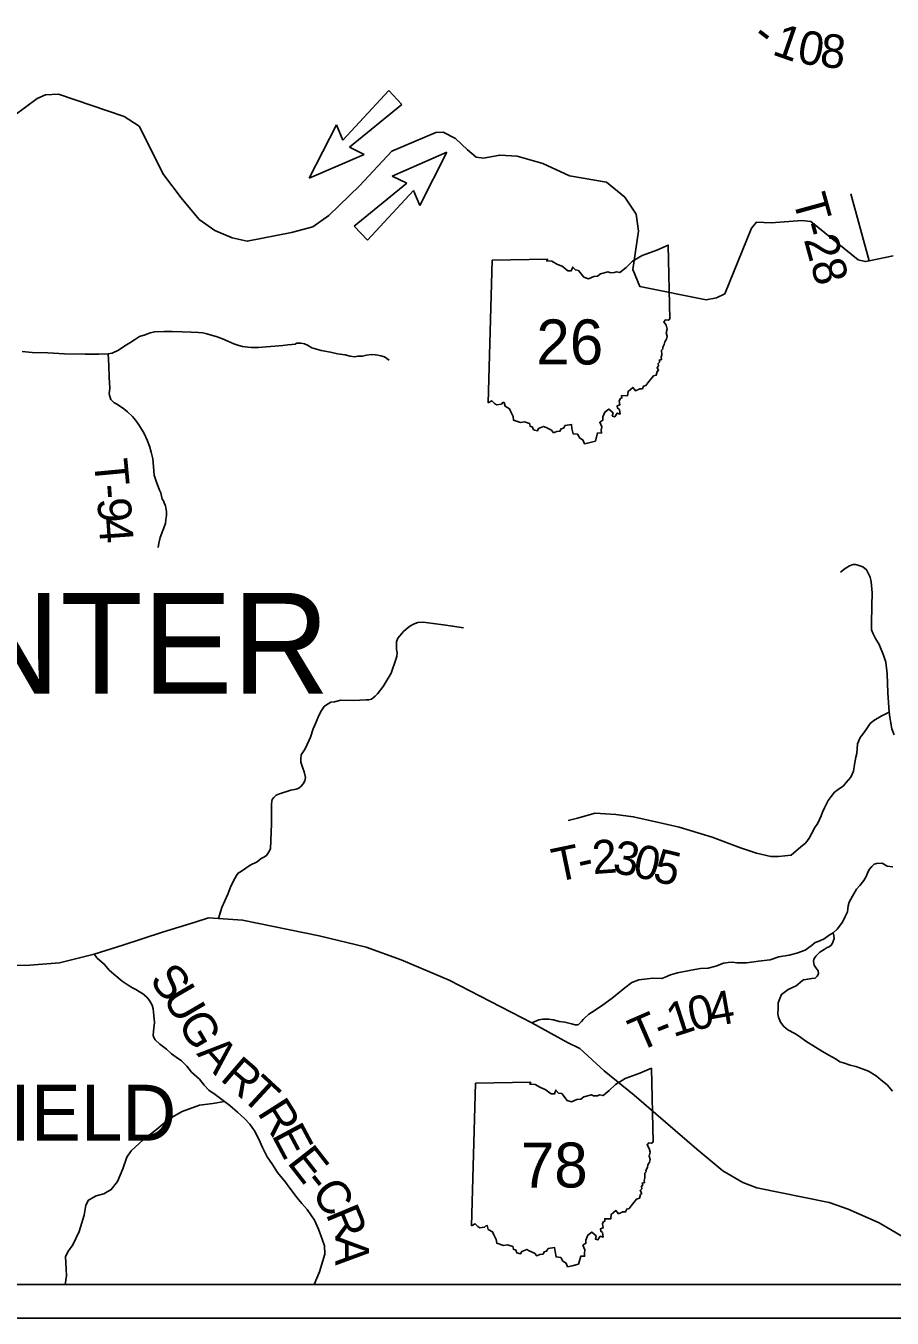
# Model space of a CAD drawing. Extents: x -15 to 405, y -40 to 87.
# Drawn here: x -10.942 to -9.391, y 34.004 to 36.316 of the extents above; entities that cross this region are included whole.
import ezdxf

# ---------------------------------------------------------------- set-up
doc = ezdxf.new("R2010")
doc.units = 0
for name, color, linetype in [('GM_P_State_Location', 7, 'Continuous'), ('GM_X_County_Road_Text', 7, 'Continuous'), ('GM_X_Minor_Lake', 7, 'Continuous'), ('GM_X_Minor_River', 7, 'Continuous'), ('GM_X_Rail_Line_Text', 7, 'Continuous'), ('GM_X_State_Location', 7, 'Continuous'), ('GM_X_State_Shield', 7, 'Continuous'), ('GM_X_Township_Text', 7, 'Continuous')]:
    doc.layers.add(name, color=color, linetype=linetype)

msp = doc.modelspace()

# ---------------------------------------------------------------- linework, layer by layer
at = {"layer": 'GM_P_State_Location'}
for points in [[(-9.4326, 35.8956), (-9.4652, 36.0155)], [(-10.7943, 35.7289), (-10.7875, 35.7301), (-10.7759, 35.7358), (-10.7648, 35.7435), (-10.7556, 35.7488), (-10.7476, 35.7544), (-10.7384, 35.7601), (-10.728, 35.7634), (-10.7196, 35.7666), (-10.7112, 35.7687), (-10.694, 35.7692), (-10.68, 35.7693), (-10.6623, 35.7686), (-10.6459, 35.7679), (-10.6327, 35.7672), (-10.6251, 35.7668), (-10.6178, 35.7649), (-10.5994, 35.7594), (-10.5897, 35.7558), (-10.5805, 35.7519), (-10.5696, 35.7472), (-10.5604, 35.744), (-10.554, 35.7425), (-10.5448, 35.7413), (-10.5388, 35.7406), (-10.5255, 35.7406), (-10.5115, 35.7415), (-10.4963, 35.7432), (-10.4819, 35.7441), (-10.4731, 35.745), (-10.4655, 35.7458), (-10.4599, 35.7467), (-10.4583, 35.7475), (-10.4567, 35.7483), (-10.4499, 35.748), (-10.4434, 35.7472), (-10.4378, 35.7444), (-10.4298, 35.7397), (-10.4133, 35.7354), (-10.3965, 35.7319), (-10.384, 35.7292), (-10.3704, 35.7272), (-10.3616, 35.7249), (-10.3539, 35.7237), (-10.3479, 35.725), (-10.3395, 35.725), (-10.3319, 35.7267), (-10.3231, 35.728), (-10.3163, 35.7276), (-10.3119, 35.7268), (-10.3067, 35.7257), (-10.3002, 35.7237), (-10.2914, 35.7177)], [(-10.9482, 35.7331), (-10.9302, 35.7316), (-10.9025, 35.731), (-10.8728, 35.7292), (-10.8356, 35.7286), (-10.8111, 35.7288), (-10.7943, 35.7289)], [(-10.7943, 35.7289), (-10.7934, 35.7084), (-10.7924, 35.6868), (-10.7915, 35.6684), (-10.7919, 35.6616), (-10.7926, 35.6588), (-10.7922, 35.6548), (-10.7914, 35.6532), (-10.7902, 35.6492), (-10.7898, 35.6476), (-10.7886, 35.6464), (-10.7841, 35.642), (-10.7777, 35.6388), (-10.7664, 35.6309), (-10.7596, 35.6257), (-10.7511, 35.6174), (-10.745, 35.6098), (-10.7382, 35.6006), (-10.7301, 35.5867), (-10.7244, 35.5747), (-10.7203, 35.5643), (-10.7178, 35.5535), (-10.7145, 35.5411), (-10.7136, 35.5275), (-10.7123, 35.5123), (-10.7083, 35.5015), (-10.7026, 35.4855), (-10.7005, 35.4803), (-10.6976, 35.4695), (-10.6956, 35.4663), (-10.694, 35.4627), (-10.692, 35.4575), (-10.6911, 35.4535), (-10.6907, 35.4499), (-10.6903, 35.4471), (-10.6902, 35.4399), (-10.691, 35.4331), (-10.6921, 35.4259), (-10.6965, 35.413), (-10.7012, 35.4006), (-10.7039, 35.3905), (-10.7047, 35.3829)], [(-9.3881, 35.0475), (-9.3922, 35.0583), (-9.3944, 35.0719), (-9.3957, 35.0795), (-9.397, 35.0883), (-9.3995, 35.1227), (-9.4007, 35.1568), (-9.403, 35.1776), (-9.4068, 35.1904), (-9.415, 35.2091), (-9.4212, 35.2203), (-9.4257, 35.2282), (-9.4282, 35.2354), (-9.4287, 35.247), (-9.428, 35.2787), (-9.4271, 35.3016), (-9.4293, 35.3216), (-9.431, 35.33), (-9.4372, 35.3431), (-9.4437, 35.3482), (-9.455, 35.3517), (-9.457, 35.3525), (-9.4614, 35.3524), (-9.4678, 35.3503), (-9.4753, 35.3454), (-9.484, 35.3389)], [(-10.5971, 34.7192), (-10.5911, 34.7391), (-10.5806, 34.7625), (-10.5748, 34.777), (-10.5674, 34.792), (-10.5646, 34.7964), (-10.5619, 34.8004), (-10.5559, 34.8037), (-10.5404, 34.8147), (-10.5281, 34.8209), (-10.5205, 34.8266), (-10.5158, 34.8291), (-10.5114, 34.832), (-10.5086, 34.8356), (-10.5067, 34.8384), (-10.5039, 34.8437), (-10.5021, 34.8886), (-10.5022, 34.9231), (-10.5018, 34.9291), (-10.5011, 34.9323), (-10.4983, 34.9359), (-10.494, 34.9396), (-10.4876, 34.9425), (-10.4676, 34.9488), (-10.4581, 34.9505), (-10.4533, 34.9526), (-10.4489, 34.9558), (-10.4458, 34.9603), (-10.4426, 34.9655), (-10.4415, 34.9716), (-10.444, 34.9815), (-10.4465, 34.9899), (-10.4495, 34.9987), (-10.4496, 35.0051), (-10.4492, 35.0119), (-10.4469, 35.0156), (-10.4418, 35.0225), (-10.4383, 35.0305), (-10.4324, 35.0438), (-10.4278, 35.0583), (-10.4231, 35.0692), (-10.4173, 35.0825), (-10.4126, 35.0914), (-10.4079, 35.0987), (-10.4039, 35.1015), (-10.4008, 35.1032), (-10.396, 35.106), (-10.3892, 35.1065), (-10.3784, 35.1095), (-10.3552, 35.109), (-10.3327, 35.1101), (-10.3279, 35.1105), (-10.3232, 35.1118), (-10.32, 35.1138), (-10.3164, 35.1167), (-10.3125, 35.1212), (-10.3022, 35.1341), (-10.2881, 35.1579), (-10.2792, 35.1841), (-10.2781, 35.1885), (-10.277, 35.1946), (-10.2782, 35.2002), (-10.2787, 35.2058), (-10.2784, 35.2142), (-10.2761, 35.2206), (-10.2662, 35.2324), (-10.2611, 35.2365), (-10.2547, 35.2422), (-10.248, 35.2459), (-10.2404, 35.2488), (-10.2308, 35.2493), (-10.2131, 35.2471), (-10.1943, 35.2442), (-10.1782, 35.2424), (-10.1586, 35.239)], [(-9.397, 35.0883), (-9.4114, 35.0809), (-9.4241, 35.0735), (-9.4308, 35.0678), (-9.4379, 35.0573), (-9.4438, 35.0488), (-9.4489, 35.0427), (-9.4536, 35.0314), (-9.455, 35.0146), (-9.4565, 35.0078), (-9.4587, 34.9949), (-9.4605, 34.9825), (-9.4652, 34.972), (-9.4739, 34.9622), (-9.4786, 34.9566), (-9.4882, 34.95), (-9.4945, 34.9451), (-9.5004, 34.9374), (-9.5059, 34.9301), (-9.5126, 34.9172), (-9.5161, 34.9096), (-9.5184, 34.9027), (-9.5246, 34.8898), (-9.5301, 34.8821), (-9.5356, 34.8708), (-9.5403, 34.8632), (-9.5462, 34.8547), (-9.5553, 34.8469), (-9.5632, 34.84), (-9.5724, 34.8327), (-9.5948, 34.8304), (-9.6088, 34.8302), (-9.6345, 34.8359), (-9.6631, 34.8455), (-9.7138, 34.8649), (-9.7725, 34.8825), (-9.8147, 34.8924), (-9.8549, 34.9011), (-9.8862, 34.9055), (-9.9231, 34.9074), (-9.9546, 34.8986), (-9.9714, 34.8948)], [(-9.391, 34.4106), (-9.4007, 34.4217), (-9.4117, 34.4304), (-9.4202, 34.4379), (-9.4339, 34.4461), (-9.4436, 34.4496), (-9.4564, 34.4546), (-9.4669, 34.4569), (-9.4766, 34.4604), (-9.485, 34.4631), (-9.4919, 34.4674), (-9.5048, 34.4748), (-9.5161, 34.4811), (-9.5286, 34.4893), (-9.546, 34.4999), (-9.5573, 34.5082), (-9.5658, 34.5137), (-9.5779, 34.52), (-9.5852, 34.5259), (-9.5913, 34.5338), (-9.5946, 34.5426), (-9.5963, 34.549), (-9.5956, 34.559), (-9.5953, 34.5686), (-9.5926, 34.5759), (-9.5895, 34.5835), (-9.5776, 34.5925), (-9.5633, 34.5991), (-9.5522, 34.6081), (-9.5502, 34.6097), (-9.5462, 34.6102), (-9.5426, 34.611), (-9.5354, 34.6119), (-9.529, 34.6128), (-9.5255, 34.616), (-9.5231, 34.6201), (-9.524, 34.6257), (-9.5277, 34.6304), (-9.5309, 34.6356), (-9.5322, 34.6424), (-9.5319, 34.6468), (-9.5283, 34.6517), (-9.5212, 34.659), (-9.5133, 34.6639), (-9.5081, 34.6672), (-9.5041, 34.6684), (-9.5005, 34.6713), (-9.4982, 34.6753), (-9.495, 34.6837), (-9.4956, 34.689), (-9.4972, 34.6934), (-9.4901, 34.7003), (-9.4803, 34.7128), (-9.4756, 34.7229), (-9.4713, 34.7314), (-9.4702, 34.7418), (-9.4687, 34.7483), (-9.4624, 34.7592), (-9.4554, 34.7717), (-9.4491, 34.7782), (-9.442, 34.7871), (-9.4377, 34.7956), (-9.4353, 34.802), (-9.4318, 34.8073), (-9.4279, 34.8121), (-9.4235, 34.8162), (-9.4195, 34.8179), (-9.4095, 34.818), (-9.4006, 34.8129), (-9.3902, 34.8118)], [(-9.4972, 34.6934), (-9.504, 34.6897), (-9.5131, 34.6827), (-9.5211, 34.6794), (-9.5255, 34.6778), (-9.5291, 34.6765), (-9.5362, 34.6704), (-9.5469, 34.6627), (-9.5621, 34.6572), (-9.576, 34.6535), (-9.5944, 34.6504), (-9.6096, 34.6454), (-9.6304, 34.6427), (-9.6524, 34.64), (-9.6692, 34.6402), (-9.6772, 34.6409), (-9.6848, 34.6408), (-9.6936, 34.6391), (-9.7068, 34.6341), (-9.7208, 34.6307), (-9.7344, 34.6297), (-9.7511, 34.6267), (-9.7759, 34.622), (-9.7883, 34.6186), (-9.7975, 34.6141), (-9.8034, 34.612), (-9.8199, 34.6126), (-9.8451, 34.6094), (-9.8574, 34.6045), (-9.8701, 34.5951), (-9.8927, 34.5767), (-9.9098, 34.5645), (-9.9245, 34.5543), (-9.9344, 34.5481), (-9.9419, 34.5412), (-9.9443, 34.5384), (-9.9475, 34.5351), (-9.9506, 34.5319), (-9.9534, 34.529), (-9.959, 34.529), (-9.9654, 34.5309), (-9.9771, 34.5339), (-9.9871, 34.535), (-9.9976, 34.5381), (-10.0066, 34.539)], [(-10.0066, 34.539), (-10.0066, 34.539), (-10.0076, 34.5391), (-10.0164, 34.539), (-10.0236, 34.5381), (-10.0363, 34.5329)], [(-10.8713, 34.0644), (-10.8693, 34.08), (-10.8694, 34.0923), (-10.8707, 34.1149), (-10.8655, 34.1248), (-10.8575, 34.1353), (-10.8461, 34.1592), (-10.8376, 34.1889), (-10.8344, 34.2065), (-10.8294, 34.2156), (-10.8159, 34.2234), (-10.8024, 34.2267), (-10.7889, 34.2345), (-10.7775, 34.2486), (-10.7682, 34.2718), (-10.7612, 34.2921), (-10.7531, 34.3038), (-10.7319, 34.3234), (-10.708, 34.3416), (-10.6851, 34.3608), (-10.6618, 34.3741), (-10.6311, 34.3851), (-10.607, 34.3885), (-10.5862, 34.3921)]]:
    msp.add_lwpolyline(points, dxfattribs=at)
at = {"layer": 'GM_X_State_Location'}
for p, q in [((-10.3747, 36.1116), (-10.2923, 36.2004)), ((-10.2923, 36.2004), (-10.2687, 36.1753)), ((-10.2687, 36.1753), (-10.3628, 36.0989)), ((-10.4345, 36.0436), (-10.3856, 36.1388)), ((-10.3856, 36.1388), (-10.3747, 36.1116)), ((-10.3364, 36.086), (-10.4345, 36.0436)), ((-10.3628, 36.0989), (-10.3364, 36.086)), ((-10.2864, 36.0472), (-10.1883, 36.0896)), ((-10.1883, 36.0896), (-10.237, 35.9943)), ((-10.26, 36.0342), (-10.2864, 36.0472)), ((-10.354, 35.9578), (-10.26, 36.0342)), ((-10.2481, 36.0215), (-10.3305, 35.9327)), ((-10.237, 35.9943), (-10.2481, 36.0215)), ((-10.3305, 35.9327), (-10.354, 35.9578)), ((-10.1144, 35.6415), (-10.1072, 35.8968)), ((-10.1445, 34.1694), (-10.1374, 34.4246)), ((-5.8735, 34.0644), (-14.8692, 34.0644))]:
    msp.add_line(p, q, dxfattribs=at)
msp.add_lwpolyline([(-14.9291, 34.0044), (-14.9414, 42.1825), (-5.8257, 42.1825), (-5.8134, 34.0044)], close=True, dxfattribs=at)
for points in [[(-10.9635, 36.155), (-10.9216, 36.1858), (-10.9068, 36.1924), (-10.8836, 36.1936), (-10.7659, 36.1536), (-10.7391, 36.1364), (-10.6956, 36.0498), (-10.6636, 36.0082), (-10.6317, 35.9695), (-10.6033, 35.9499), (-10.5726, 35.9368), (-10.5456, 35.9305), (-10.4665, 35.9463), (-10.4282, 35.9562), (-10.3993, 35.9767), (-10.3449, 36.0294), (-10.2866, 36.0914), (-10.2082, 36.1249), (-10.195, 36.1259), (-10.1728, 36.1143), (-10.1512, 36.0942), (-10.1361, 36.0808), (-10.1229, 36.0794), (-10.0937, 36.0848), (-10.0624, 36.0825), (-10.0165, 36.0697), (-9.9692, 36.0473), (-9.9029, 36.0364), (-9.8696, 36.0093), (-9.8498, 35.9792), (-9.8457, 35.9484), (-9.8557, 35.88), (-9.8428, 35.8494), (-9.7241, 35.8258), (-9.7058, 35.8293), (-9.6911, 35.8368), (-9.643, 35.9539), (-9.6343, 35.9645), (-9.6082, 35.9634), (-9.5534, 35.9679), (-9.5373, 35.9658), (-9.4524, 35.8975), (-9.4399, 35.8941), (-9.4326, 35.8956), (-9.3896, 35.9042)], [(-10.1072, 35.8968), (-10.0082, 35.8984), (-10.0097, 35.8953), (-10.0004, 35.8947), (-9.9905, 35.8892), (-9.9821, 35.8857), (-9.9718, 35.8777), (-9.9657, 35.8777), (-9.9631, 35.8844), (-9.9584, 35.8792), (-9.9528, 35.8783), (-9.9431, 35.8661), (-9.9351, 35.8635), (-9.9256, 35.8677), (-9.9185, 35.8683), (-9.9132, 35.8725), (-9.8997, 35.876), (-9.8958, 35.8739), (-9.8887, 35.8744), (-9.885, 35.8759), (-9.8787, 35.8745), (-9.8677, 35.8838), (-9.8564, 35.8947), (-9.8388, 35.9051), (-9.8128, 35.9148), (-9.7921, 35.9236), (-9.7891, 35.7911)], [(-9.7891, 35.7911), (-9.7921, 35.7893), (-9.7969, 35.7901), (-9.8, 35.7864), (-9.7961, 35.7802), (-9.7943, 35.7736), (-9.7959, 35.7665), (-9.7943, 35.7605), (-9.7954, 35.7555), (-9.7983, 35.7505), (-9.7994, 35.7458), (-9.8019, 35.7409), (-9.8017, 35.7381), (-9.8041, 35.7359), (-9.8037, 35.7275), (-9.8049, 35.723), (-9.8045, 35.719), (-9.8084, 35.718), (-9.8075, 35.7147), (-9.81, 35.7121), (-9.8095, 35.7078), (-9.8123, 35.705), (-9.8096, 35.6995), (-9.8118, 35.6977), (-9.8136, 35.691), (-9.8187, 35.6896), (-9.8287, 35.6772), (-9.8323, 35.6725), (-9.8362, 35.6714), (-9.8385, 35.6666), (-9.8433, 35.6666), (-9.8508, 35.6632), (-9.8556, 35.669), (-9.864, 35.6621), (-9.865, 35.6541), (-9.8756, 35.6544), (-9.8753, 35.6503), (-9.8777, 35.6492), (-9.8798, 35.6452), (-9.8786, 35.638), (-9.8836, 35.6362), (-9.8829, 35.632), (-9.8797, 35.6295), (-9.8783, 35.6215), (-9.8836, 35.6231), (-9.8879, 35.6164), (-9.8924, 35.618), (-9.891, 35.6236), (-9.8985, 35.6305), (-9.9056, 35.625), (-9.9093, 35.6163), (-9.9094, 35.6104), (-9.9148, 35.6069), (-9.9113, 35.5986), (-9.912, 35.5929), (-9.9118, 35.5874), (-9.9185, 35.5876), (-9.9225, 35.5729)], [(-9.9225, 35.5729), (-9.9341, 35.5701), (-9.9421, 35.5685), (-9.9449, 35.5751), (-9.9506, 35.5786), (-9.9544, 35.5853), (-9.9626, 35.5862), (-9.9646, 35.5955), (-9.9655, 35.6029), (-9.9768, 35.6011), (-9.9798, 35.5965), (-9.9839, 35.5953), (-9.9862, 35.5907), (-9.9916, 35.5903), (-9.9975, 35.5881), (-10.0013, 35.5926), (-10.0109, 35.5972), (-10.0152, 35.5995), (-10.0242, 35.5959), (-10.0261, 35.5916), (-10.0332, 35.5935), (-10.0349, 35.5983), (-10.0393, 35.5997), (-10.0402, 35.6048), (-10.0495, 35.6075), (-10.0566, 35.6064), (-10.0691, 35.6105), (-10.0699, 35.6172), (-10.0741, 35.6253), (-10.0763, 35.631), (-10.0842, 35.6353), (-10.0859, 35.6421), (-10.0884, 35.6419), (-10.0907, 35.6392), (-10.0995, 35.6379), (-10.103, 35.6406), (-10.1079, 35.6454), (-10.1144, 35.6415)], [(-11.0599, 34.635), (-10.9347, 34.6356), (-10.8814, 34.64), (-10.8193, 34.6552), (-10.7685, 34.6716), (-10.6973, 34.6949), (-10.6385, 34.7126), (-10.6149, 34.7203), (-10.5971, 34.7192), (-10.5539, 34.7163), (-10.4166, 34.688), (-10.3327, 34.6677), (-10.2704, 34.6456), (-10.1843, 34.6089), (-10.0363, 34.5329), (-9.9727, 34.4977), (-9.9506, 34.487), (-9.9066, 34.4468), (-9.8534, 34.4031), (-9.7413, 34.3068), (-9.6945, 34.2682), (-9.6587, 34.2472), (-9.6334, 34.2378), (-9.5045, 34.211), (-9.47, 34.1996), (-9.4149, 34.1751), (-9.3609, 34.1434)], [(-10.1374, 34.4246), (-10.0383, 34.4263), (-10.0399, 34.4232), (-10.0305, 34.4226), (-10.0206, 34.4171), (-10.0122, 34.4136), (-10.002, 34.4055), (-9.9958, 34.4056), (-9.9932, 34.4123), (-9.9885, 34.4071), (-9.9829, 34.4062), (-9.9733, 34.394), (-9.9653, 34.3914), (-9.9557, 34.3956), (-9.9486, 34.3962), (-9.9434, 34.4004), (-9.9298, 34.4039), (-9.926, 34.4018), (-9.9188, 34.4023), (-9.9152, 34.4038), (-9.9089, 34.4024), (-9.8979, 34.4117), (-9.8865, 34.4226), (-9.869, 34.433), (-9.8429, 34.4427), (-9.8222, 34.4515), (-9.8192, 34.319)], [(-9.8192, 34.319), (-9.8223, 34.3172), (-9.827, 34.318), (-9.8302, 34.3143), (-9.8262, 34.3081), (-9.8244, 34.3015), (-9.8261, 34.2944), (-9.8244, 34.2884), (-9.8255, 34.2834), (-9.8285, 34.2784), (-9.8295, 34.2737), (-9.8321, 34.2687), (-9.8319, 34.2659), (-9.8343, 34.2638), (-9.8338, 34.2554), (-9.8351, 34.2509), (-9.8346, 34.2469), (-9.8386, 34.2459), (-9.8377, 34.2426), (-9.8402, 34.24), (-9.8396, 34.2357), (-9.8425, 34.2329), (-9.8397, 34.2274), (-9.8419, 34.2256), (-9.8438, 34.2189), (-9.8488, 34.2175), (-9.8588, 34.2051), (-9.8624, 34.2004), (-9.8664, 34.1993), (-9.8686, 34.1945), (-9.8735, 34.1945), (-9.881, 34.1911), (-9.8858, 34.1968), (-9.8942, 34.19), (-9.8952, 34.182), (-9.9058, 34.1822), (-9.9054, 34.1782), (-9.9078, 34.1771), (-9.9099, 34.1731), (-9.9087, 34.1659), (-9.9137, 34.1641), (-9.9131, 34.1599), (-9.9099, 34.1574), (-9.9085, 34.1494), (-9.9138, 34.151), (-9.9181, 34.1443), (-9.9226, 34.1459), (-9.9211, 34.1515), (-9.9287, 34.1584), (-9.9358, 34.1529), (-9.9395, 34.1442), (-9.9396, 34.1383), (-9.9449, 34.1347), (-9.9414, 34.1265), (-9.9421, 34.1208), (-9.942, 34.1153), (-9.9486, 34.1155), (-9.9527, 34.1008)], [(-9.9527, 34.1008), (-9.9642, 34.098), (-9.9722, 34.0964), (-9.9751, 34.103), (-9.9808, 34.1065), (-9.9846, 34.1132), (-9.9928, 34.1141), (-9.9947, 34.1234), (-9.9956, 34.1308), (-10.0069, 34.129), (-10.01, 34.1244), (-10.014, 34.1232), (-10.0163, 34.1186), (-10.0218, 34.1182), (-10.0276, 34.116), (-10.0315, 34.1205), (-10.041, 34.1251), (-10.0453, 34.1274), (-10.0543, 34.1238), (-10.0563, 34.1195), (-10.0634, 34.1214), (-10.0651, 34.1262), (-10.0694, 34.1276), (-10.0704, 34.1327), (-10.0796, 34.1354), (-10.0868, 34.1343), (-10.0992, 34.1384), (-10.1, 34.1451), (-10.1043, 34.1532), (-10.1065, 34.1589), (-10.1144, 34.1632), (-10.116, 34.17), (-10.1185, 34.1698), (-10.1208, 34.167), (-10.1296, 34.1658), (-10.1331, 34.1685), (-10.138, 34.1732), (-10.1445, 34.1694)]]:
    msp.add_lwpolyline(points, dxfattribs=at)
at = {"layer": 'GM_X_Township_Text'}
msp.add_lwpolyline([(-10.8193, 34.6552), (-10.8139, 34.6481), (-10.8009, 34.637), (-10.7927, 34.6271), (-10.7842, 34.6196), (-10.7697, 34.6073), (-10.7587, 34.6003), (-10.7511, 34.5952), (-10.745, 34.5924), (-10.7386, 34.5881), (-10.7329, 34.585), (-10.7252, 34.5783), (-10.7207, 34.5727), (-10.7158, 34.5644), (-10.7141, 34.5576), (-10.7128, 34.546), (-10.7118, 34.5335), (-10.7129, 34.5231), (-10.7136, 34.5175), (-10.7139, 34.5099), (-10.713, 34.5067), (-10.7102, 34.5023), (-10.7021, 34.4944), (-10.6903, 34.4857), (-10.681, 34.4774), (-10.6729, 34.4711), (-10.6632, 34.4648), (-10.6535, 34.4553), (-10.6453, 34.4446), (-10.6311, 34.4316), (-10.6226, 34.4209), (-10.6145, 34.4122), (-10.6027, 34.4043), (-10.5959, 34.3992), (-10.5862, 34.3921), (-10.5767, 34.3849), (-10.5629, 34.3727), (-10.5506, 34.3614), (-10.5412, 34.3517), (-10.5326, 34.3393), (-10.5251, 34.3244), (-10.5183, 34.3096), (-10.5098, 34.2928), (-10.5004, 34.2791), (-10.4916, 34.2648), (-10.4772, 34.2474), (-10.4696, 34.2372), (-10.4561, 34.2199), (-10.4476, 34.2096), (-10.4384, 34.1987), (-10.4254, 34.1796), (-10.4183, 34.1635), (-10.4116, 34.1458), (-10.4071, 34.1335), (-10.4065, 34.1186), (-10.416, 34.087), (-10.4259, 34.0644)], dxfattribs=at)

# ---------------------------------------------------------------- texts
at = {"layer": 'GM_X_County_Road_Text'}
msp.add_text('CENTER', height=0.18, rotation=0, dxfattribs=at).set_placement((-11.3881, 35.1216))
at = {"layer": 'GM_X_Minor_Lake'}
for s, rotation, p in [('S', 309.6535, (-10.7225, 34.6077)), ('U', 300.2722, (-10.6982, 34.5786)), ('G', 300.2974, (-10.6715, 34.533)), ('A', 311.5329, (-10.6374, 34.477)), ('R', 319.3361, (-10.596, 34.4313)), ('T', 317.246, (-10.5591, 34.3995)), ('R', 302.4137, (-10.5287, 34.3722)), ('E', 298.158, (-10.5029, 34.3316)), ('E', 308.0011, (-10.4756, 34.2826)), ('-', 308.6071, (-10.4475, 34.2467)), ('C', 305.5068, (-10.4327, 34.2282)), ('R', 292.6733, (-10.4058, 34.1911)), ('A', 270.0292, (-10.388, 34.1518))]:
    msp.add_text(s, height=0.06, rotation=rotation, dxfattribs=at).set_placement(p)
at = {"layer": 'GM_X_Minor_River'}
for s, rotation, p in [('1', 340.7323, (-9.6084, 36.2653)), ('-', 322.7393, (-9.646, 36.2899)), ('0', 349.7894, (-9.5635, 36.2504)), ('8', 353.9865, (-9.5224, 36.2432)), ('T-28', 285.41, (-9.57, 36.0068)), ('T', 275.3733, (-10.8202, 35.539)), ('-', 274.1718, (-10.816, 35.4946)), ('9', 274.0207, (-10.8142, 35.4701)), ('4', 273.9792, (-10.8116, 35.4332)), ('2', 4.0782, (-9.9266, 34.7985)), ('3', 349.92, (-9.8936, 34.8013)), ('T', 11.6907, (-9.9933, 34.7841)), ('0', 347.4306, (-9.8579, 34.795)), ('5', 346.2604, (-9.8222, 34.787)), ('-', 12.6648, (-9.9483, 34.7934)), ('0', 12.548, (-9.7496, 34.5176)), ('4', 9.9483, (-9.7142, 34.5255)), ('1', 17.9495, (-9.7833, 34.5066)), ('T', 23.4664, (-9.8459, 34.48)), ('-', 22.0362, (-9.8051, 34.4978))]:
    msp.add_text(s, height=0.06, rotation=rotation, dxfattribs=at).set_placement(p)
at = {"layer": 'GM_X_Rail_Line_Text'}
msp.add_text('WOODSFIELD', height=0.1, rotation=0, dxfattribs=at).set_placement((-11.5715, 34.3219))
at = {"layer": 'GM_X_State_Shield'}
for s, p in [('26', (-10.0282, 35.7102)), ('78', (-10.0561, 34.2381))]:
    msp.add_text(s, height=0.08048, dxfattribs=at).set_placement(p)

doc.saveas('drawing.dxf')
